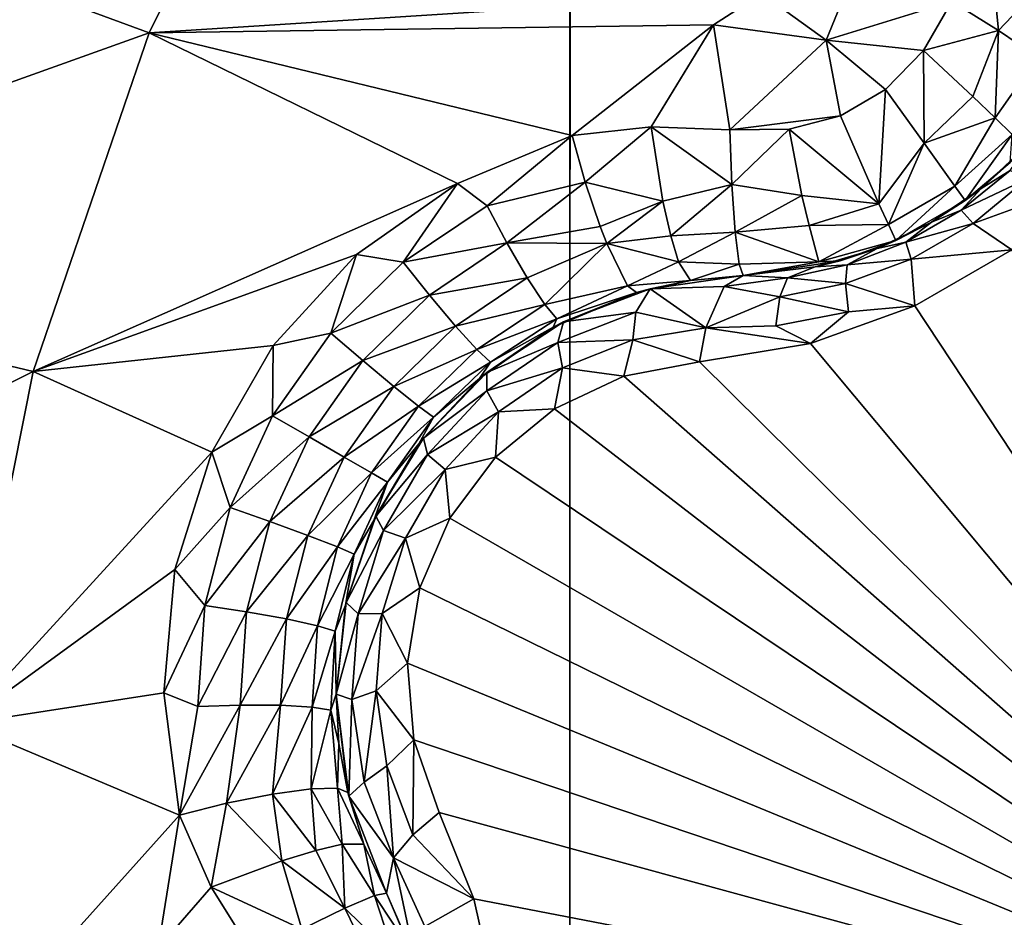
# Model space of a CAD drawing. Header units: metres. Extents: x -205 to 205, y -104 to 104.
# Tile 409 of 656: x -169.64 to -167.79, y 49.36 to 51.05. Entities that reach past the tile are written whole.
import ezdxf

# ---------------------------------------------------------------- set-up
doc = ezdxf.new("R2010")
doc.units = ezdxf.units.M
doc.layers.add('solid_01_2-CONSUMER_EHM_BOX_SW0001', color=7, linetype='CONTINUOUS')

msp = doc.modelspace()

# ---------------------------------------------------------------- linework, layer by layer
at = {"layer": 'solid_01_2-CONSUMER_EHM_BOX_SW0001'}
for points in [[(-200.010849, -74.958488), (-200.010773, 75.041512), (-0.010778, 75.04142)], [(-0.010849, -74.95858), (-200.010849, -74.958488), (-0.010778, 75.04142)], [(-91.959076, 42.820488, 75), (-76.402473, 63.637558, 75), (-185.602478, 63.645401, 75)], [(-92.726151, 42.986298, 75), (-91.959076, 42.820488, 75), (-185.602478, 63.645401, 75)], [(-93.500885, 43.041248, 75), (-92.726151, 42.986298, 75), (-185.602478, 63.645401, 75)], [(-168.500885, 43.051987, 75), (-93.500885, 43.041248, 75), (-185.602478, 63.645401, 75)], [(-169.275635, 42.997257, 75), (-168.500885, 43.051987, 75), (-185.602478, 63.645401, 75)], [(-170.042755, 42.831669, 75), (-169.275635, 42.997257, 75), (-185.602478, 63.645401, 75)], [(-185.602615, 61.645401, 72), (-168.602615, 61.64418, 72), (-175.833496, 45.935104, 72)], [(-168.602615, 61.64418, 72), (-174.793121, 46.738083, 72), (-175.833496, 45.935104, 72)], [(-168.602615, 61.64418, 72), (-173.664932, 47.410988, 72), (-174.793121, 46.738083, 72)], [(-168.602615, 61.64418, 72), (-172.46402, 47.944809, 72), (-173.664932, 47.410988, 72)], [(-168.602615, 61.64418, 72), (-171.208008, 48.3316, 72), (-172.46402, 47.944809, 72)], [(-168.602615, 61.64418, 72), (-169.915421, 48.565769, 72), (-171.208008, 48.3316, 72)], [(-168.602615, 61.64418, 72), (-168.603546, 48.64418, 72), (-169.915421, 48.565769, 72)], [(-168.602615, 61.64418, 69), (-167.103653, 47.144073, 63.099998), (-168.603653, 47.14418, 63.099998)], [(-168.602615, 61.64418, 69), (-168.603653, 47.14418, 63.099998), (-168.602615, 61.64418, 72)], [(-168.603546, 48.64418, 69.5), (-168.602615, 61.64418, 72), (-168.603653, 47.14418, 63.099998)], [(-168.603546, 48.64418, 69.5), (-168.603546, 48.64418, 72), (-168.602615, 61.64418, 72)], [(-167.103073, 55.294075, 66.416206), (-167.103653, 47.144073, 63.099998), (-168.602615, 61.64418, 69)], [(-170.292709, 51.357464, 17.674458), (-169.39505, 51.026676, 18.132467), (-169.095886, 51.626488, 18.038307)], [(-169.095886, 51.626488, 18.038307), (-169.39505, 51.026676, 18.132467), (-168.242599, 51.100636, 18.393747)], [(-170.548615, 50.61388, 17.755001), (-169.39505, 51.026676, 18.132467), (-170.292709, 51.357464, 17.674458)], [(-167.815643, 51.216408, 18.416397), (-167.885086, 51.085545, 18.432564), (-167.797729, 51.030884, 18.42128)], [(-167.815643, 51.216408, 18.416397), (-167.797729, 51.030884, 18.42128), (-167.705795, 51.127586, 18.402061)], [(-168.040863, 51.211128, 18.393747), (-168.242599, 51.100636, 18.393747), (-168.121674, 51.013168, 18.426464)], [(-168.040863, 51.211128, 18.393747), (-168.121674, 51.013168, 18.426464), (-167.885086, 51.085545, 18.432564)], [(-167.705795, 51.127586, 18.402061), (-167.797729, 51.030884, 18.42128), (-167.723328, 50.980896, 18.369303)], [(-169.39505, 51.026676, 18.132467), (-168.333572, 51.042118, 18.393749), (-168.242599, 51.100636, 18.393747)], [(-168.242599, 51.100636, 18.393747), (-168.333572, 51.042118, 18.393749), (-168.121674, 51.013168, 18.426464)], [(-167.938507, 50.993618, 18.438086), (-167.885086, 51.085545, 18.432564), (-168.121674, 51.013168, 18.426464)], [(-167.938507, 50.993618, 18.438086), (-167.797729, 51.030884, 18.42128), (-167.885086, 51.085545, 18.432564)], [(-169.39505, 51.026676, 18.132467), (-168.599472, 50.833881, 18.393747), (-168.333572, 51.042118, 18.393749)], [(-168.333572, 51.042118, 18.393749), (-168.599472, 50.833881, 18.393747), (-168.450714, 50.849762, 18.416395)], [(-168.333572, 51.042118, 18.393749), (-168.450714, 50.849762, 18.416395), (-168.302643, 50.844463, 18.432564)], [(-168.333572, 51.042118, 18.393749), (-168.302643, 50.844463, 18.432564), (-168.121674, 51.013168, 18.426464)], [(-167.938507, 50.993618, 18.438086), (-167.845688, 50.906872, 18.411446), (-167.797729, 51.030884, 18.42128)], [(-167.845688, 50.906872, 18.411446), (-167.80365, 50.866734, 18.370676), (-167.797729, 51.030884, 18.42128)], [(-167.80365, 50.866734, 18.370676), (-167.723328, 50.980896, 18.369303), (-167.797729, 51.030884, 18.42128)], [(-170.548615, 50.61388, 17.755001), (-169.612869, 50.389503, 18.201025), (-169.39505, 51.026676, 18.132467)], [(-169.39505, 51.026676, 18.132467), (-169.612869, 50.389503, 18.201025), (-168.815125, 50.743725, 18.365665)], [(-169.39505, 51.026676, 18.132467), (-168.815125, 50.743725, 18.365665), (-168.599472, 50.833881, 18.393747)], [(-168.094513, 50.870892, 18.439516), (-168.121674, 51.013168, 18.426464), (-168.302643, 50.844463, 18.432564)], [(-168.009811, 50.920235, 18.439503), (-167.938507, 50.993618, 18.438086), (-168.121674, 51.013168, 18.426464)], [(-168.094513, 50.870892, 18.439516), (-168.009811, 50.920235, 18.439503), (-168.121674, 51.013168, 18.426464)], [(-168.009811, 50.920235, 18.439503), (-167.937332, 50.81945, 18.410351), (-167.938507, 50.993618, 18.438086)], [(-167.937332, 50.81945, 18.410351), (-167.845688, 50.906872, 18.411446), (-167.938507, 50.993618, 18.438086)], [(-167.80365, 50.866734, 18.370676), (-167.771866, 50.835655, 18.315001), (-167.723328, 50.980896, 18.369303)], [(-168.094513, 50.870892, 18.439516), (-168.022385, 50.70546, 18.369343), (-168.009811, 50.920235, 18.439503)], [(-168.022385, 50.70546, 18.369343), (-167.937332, 50.81945, 18.410351), (-168.009811, 50.920235, 18.439503)], [(-167.937332, 50.81945, 18.410351), (-167.80365, 50.866734, 18.370676), (-167.845688, 50.906872, 18.411446)], [(-168.191498, 50.845367, 18.438215), (-168.094513, 50.870892, 18.439516), (-168.302643, 50.844463, 18.432564)], [(-168.191498, 50.845367, 18.438215), (-168.022385, 50.70546, 18.369343), (-168.094513, 50.870892, 18.439516)], [(-167.937332, 50.81945, 18.410351), (-167.87944, 50.738522, 18.314014), (-167.80365, 50.866734, 18.370676)], [(-167.87944, 50.738522, 18.314014), (-167.771866, 50.835655, 18.315001), (-167.80365, 50.866734, 18.370676)], [(-168.450714, 50.849762, 18.416395), (-168.599472, 50.833881, 18.393747), (-168.574677, 50.745861, 18.401863)], [(-168.450714, 50.849762, 18.416395), (-168.574677, 50.745861, 18.401863), (-168.428696, 50.71022, 18.402063)], [(-168.450714, 50.849762, 18.416395), (-168.298996, 50.741482, 18.42128), (-168.302643, 50.844463, 18.432564)], [(-168.450714, 50.849762, 18.416395), (-168.428696, 50.71022, 18.402063), (-168.298996, 50.741482, 18.42128)], [(-168.759323, 50.701706, 18.37966), (-168.599472, 50.833881, 18.393747), (-168.815125, 50.743725, 18.365665)], [(-168.574677, 50.745861, 18.401863), (-168.599472, 50.833881, 18.393747), (-168.759323, 50.701706, 18.37966)], [(-168.191498, 50.845367, 18.438215), (-168.302643, 50.844463, 18.432564), (-168.298996, 50.741482, 18.42128)], [(-168.191498, 50.845367, 18.438215), (-168.298996, 50.741482, 18.42128), (-168.167206, 50.721088, 18.411446)], [(-168.191498, 50.845367, 18.438215), (-168.167206, 50.721088, 18.411446), (-168.022385, 50.70546, 18.369343)], [(-167.87944, 50.738522, 18.314014), (-167.860428, 50.711357, 18.189602), (-167.771866, 50.835655, 18.315001)], [(-167.860428, 50.711357, 18.189602), (-167.775391, 50.782738, 18.189007), (-167.771866, 50.835655, 18.315001)], [(-168.022385, 50.70546, 18.369343), (-168.004501, 50.66626, 18.314014), (-167.937332, 50.81945, 18.410351)], [(-168.004501, 50.66626, 18.314014), (-167.87944, 50.738522, 18.314014), (-167.937332, 50.81945, 18.410351)], [(-167.8302, 50.73431, 16.674866), (-167.741852, 50.817593, 16.708685), (-167.775391, 50.782738, 18.189007)], [(-167.775513, 50.767696, 16.615065), (-167.741852, 50.817593, 16.708685), (-167.8302, 50.73431, 16.674866)], [(-167.8302, 50.73431, 16.674866), (-167.775391, 50.782738, 18.189007), (-167.860428, 50.711357, 18.189602)], [(-167.867737, 50.693188, 16.594748), (-167.775513, 50.767696, 16.615065), (-167.8302, 50.73431, 16.674866)], [(-167.743408, 50.752262, 16.5473), (-167.775513, 50.767696, 16.615065), (-167.867737, 50.693188, 16.594748)], [(-169.612869, 50.389503, 18.201025), (-169.005157, 50.609741, 18.346266), (-168.815125, 50.743725, 18.365665)], [(-168.917267, 50.595188, 18.362474), (-168.815125, 50.743725, 18.365665), (-169.005157, 50.609741, 18.346266)], [(-168.917267, 50.595188, 18.362474), (-168.759323, 50.701706, 18.37966), (-168.815125, 50.743725, 18.365665)], [(-168.574677, 50.745861, 18.401863), (-168.759323, 50.701706, 18.37966), (-168.722046, 50.631626, 18.370024)], [(-168.574677, 50.745861, 18.401863), (-168.722046, 50.631626, 18.370024), (-168.546494, 50.662346, 18.376804)], [(-168.428696, 50.71022, 18.402063), (-168.574677, 50.745861, 18.401863), (-168.546494, 50.662346, 18.376804)], [(-168.428696, 50.71022, 18.402063), (-168.413879, 50.645214, 18.36202), (-168.298996, 50.741482, 18.42128)], [(-168.413879, 50.645214, 18.36202), (-168.292892, 50.652058, 18.369303), (-168.298996, 50.741482, 18.42128)], [(-168.167206, 50.721088, 18.411446), (-168.298996, 50.741482, 18.42128), (-168.292892, 50.652058, 18.369303)], [(-168.004501, 50.66626, 18.314014), (-167.990479, 50.636215, 18.189606), (-167.87944, 50.738522, 18.314014)], [(-167.990479, 50.636215, 18.189606), (-167.860428, 50.711357, 18.189602), (-167.87944, 50.738522, 18.314014)], [(-167.8302, 50.73431, 16.674866), (-167.860428, 50.711357, 18.189602), (-167.923767, 50.67041, 18.189688)], [(-167.923767, 50.670403, 16.664257), (-167.8302, 50.73431, 16.674866), (-167.923767, 50.67041, 18.189688)], [(-167.867737, 50.693188, 16.594748), (-167.8302, 50.73431, 16.674866), (-167.923767, 50.670403, 16.664257)], [(-167.845337, 50.668442, 16.525846), (-167.743408, 50.752262, 16.5473), (-167.867737, 50.693188, 16.594748)], [(-167.845337, 50.668442, 16.525846), (-167.700134, 50.720821, 16.492529), (-167.743408, 50.752262, 16.5473)], [(-168.167206, 50.721088, 18.411446), (-168.292892, 50.652058, 18.369303), (-168.153442, 50.664623, 18.370676)], [(-168.167206, 50.721088, 18.411446), (-168.153442, 50.664623, 18.370676), (-168.022385, 50.70546, 18.369343)], [(-167.845337, 50.668442, 16.525846), (-167.772308, 50.618797, 16.452232), (-167.700134, 50.720821, 16.492529)], [(-168.722046, 50.631626, 18.370024), (-168.759323, 50.701706, 18.37966), (-168.917267, 50.595188, 18.362474)], [(-168.428696, 50.71022, 18.402063), (-168.546494, 50.662346, 18.376804), (-168.534302, 50.630726, 18.356613)], [(-168.428696, 50.71022, 18.402063), (-168.534302, 50.630726, 18.356613), (-168.413879, 50.645214, 18.36202)], [(-168.153442, 50.664623, 18.370676), (-168.004501, 50.66626, 18.314014), (-168.022385, 50.70546, 18.369343)], [(-167.990479, 50.636215, 18.189606), (-167.923767, 50.67041, 18.189688), (-167.860428, 50.711357, 18.189602)], [(-167.971741, 50.633167, 16.594767), (-167.867737, 50.693188, 16.594748), (-167.923767, 50.670403, 16.664257)], [(-167.845337, 50.668442, 16.525846), (-167.867737, 50.693188, 16.594748), (-167.971741, 50.633167, 16.594767)], [(-168.722046, 50.631626, 18.370024), (-168.534302, 50.630726, 18.356613), (-168.546494, 50.662346, 18.376804)], [(-168.153442, 50.664623, 18.370676), (-168.292892, 50.652058, 18.369303), (-168.135223, 50.596245, 18.251547)], [(-168.153442, 50.664623, 18.370676), (-168.135223, 50.596245, 18.251547), (-168.004501, 50.66626, 18.314014)], [(-168.135223, 50.596245, 18.251547), (-167.990479, 50.636215, 18.189606), (-168.004501, 50.66626, 18.314014)], [(-168.025894, 50.621323, 16.674862), (-167.923767, 50.670403, 16.664257), (-167.990479, 50.636215, 18.189606)], [(-167.971741, 50.633167, 16.594767), (-167.923767, 50.670403, 16.664257), (-168.025894, 50.621323, 16.674862)], [(-167.923767, 50.670403, 16.664257), (-167.923767, 50.67041, 18.189688), (-167.990479, 50.636215, 18.189606)], [(-167.961533, 50.601383, 16.525866), (-167.845337, 50.668442, 16.525846), (-167.971741, 50.633167, 16.594767)], [(-167.961533, 50.601383, 16.525866), (-167.772308, 50.618797, 16.452232), (-167.845337, 50.668442, 16.525846)], [(-168.413879, 50.645214, 18.36202), (-168.534302, 50.630726, 18.356613), (-168.399597, 50.596256, 18.304129)], [(-168.413879, 50.645214, 18.36202), (-168.399597, 50.596256, 18.304129), (-168.292892, 50.652058, 18.369303)], [(-168.399597, 50.596256, 18.304129), (-168.285416, 50.591499, 18.285559), (-168.292892, 50.652058, 18.369303)], [(-168.135223, 50.596245, 18.251547), (-168.292892, 50.652058, 18.369303), (-168.285416, 50.591499, 18.285559)], [(-168.722046, 50.631626, 18.370024), (-168.917267, 50.595188, 18.362474), (-168.867676, 50.533211, 18.35281)], [(-168.722046, 50.631626, 18.370024), (-168.867676, 50.533211, 18.35281), (-168.683701, 50.565838, 18.333315)], [(-168.722046, 50.631626, 18.370024), (-168.683701, 50.565838, 18.333315), (-168.534302, 50.630726, 18.356613)], [(-168.683701, 50.565838, 18.333315), (-168.650787, 50.515991, 18.273518), (-168.534302, 50.630726, 18.356613)], [(-168.534302, 50.630726, 18.356613), (-168.650787, 50.515991, 18.273518), (-168.494919, 50.551105, 18.24468)], [(-168.399597, 50.596256, 18.304129), (-168.534302, 50.630726, 18.356613), (-168.494919, 50.551105, 18.24468)], [(-168.135223, 50.596245, 18.251547), (-168.095245, 50.598061, 18.189007), (-167.990479, 50.636215, 18.189606)], [(-168.025894, 50.621323, 16.674862), (-167.990479, 50.636215, 18.189606), (-168.095245, 50.598061, 18.189007)], [(-168.082336, 50.590599, 16.615105), (-167.971741, 50.633167, 16.594767), (-168.025894, 50.621323, 16.674862)], [(-167.961533, 50.601383, 16.525866), (-167.971741, 50.633167, 16.594767), (-168.082336, 50.590599, 16.615105)], [(-170.704132, 49.840378, 17.803953), (-169.612869, 50.389503, 18.201025), (-170.548615, 50.61388, 17.755001)], [(-169.612869, 50.389503, 18.201025), (-169.161346, 50.438515, 18.336372), (-169.005157, 50.609741, 18.346266)], [(-169.053192, 50.462048, 18.351889), (-169.005157, 50.609741, 18.346266), (-169.161346, 50.438515, 18.336372)], [(-169.053192, 50.462048, 18.351889), (-168.917267, 50.595188, 18.362474), (-169.005157, 50.609741, 18.346266)], [(-168.142212, 50.586445, 16.708681), (-168.025894, 50.621323, 16.674862), (-168.095245, 50.598061, 18.189007)], [(-168.082336, 50.590599, 16.615105), (-168.025894, 50.621323, 16.674862), (-168.142212, 50.586445, 16.708681)], [(-167.961533, 50.601383, 16.525866), (-167.954803, 50.513428, 16.452232), (-167.772308, 50.618797, 16.452232)], [(-167.772308, 50.618797, 16.452232), (-167.954803, 50.513428, 16.452232), (-166.989258, 49.051769, 15.440842)], [(-168.867676, 50.533211, 18.35281), (-168.917267, 50.595188, 18.362474), (-169.053192, 50.462048, 18.351889)], [(-168.399597, 50.596256, 18.304129), (-168.494919, 50.551105, 18.24468), (-168.377029, 50.561134, 18.172401)], [(-168.399597, 50.596256, 18.304129), (-168.377029, 50.561134, 18.172401), (-168.285416, 50.591499, 18.285559)], [(-168.377029, 50.561134, 18.172401), (-168.277817, 50.570213, 18.184393), (-168.285416, 50.591499, 18.285559)], [(-168.135223, 50.596245, 18.251547), (-168.285416, 50.591499, 18.285559), (-168.277817, 50.570213, 18.184393)], [(-168.135223, 50.596245, 18.251547), (-168.277817, 50.570213, 18.184393), (-168.095245, 50.598061, 18.189007)], [(-168.142212, 50.586445, 16.708681), (-168.095245, 50.598061, 18.189007), (-168.277817, 50.570213, 18.184393)], [(-168.277817, 50.570213, 16.770613), (-168.142212, 50.586445, 16.708681), (-168.277817, 50.570213, 18.184393)], [(-168.194382, 50.566185, 16.652796), (-168.142212, 50.586445, 16.708681), (-168.277817, 50.570213, 16.770613)], [(-168.194382, 50.566185, 16.652796), (-168.082336, 50.590599, 16.615105), (-168.142212, 50.586445, 16.708681)], [(-168.085037, 50.555069, 16.547342), (-168.082336, 50.590599, 16.615105), (-168.194382, 50.566185, 16.652796)], [(-168.085037, 50.555069, 16.547342), (-167.954803, 50.513428, 16.452232), (-167.961533, 50.601383, 16.525866)], [(-168.085037, 50.555069, 16.547342), (-167.961533, 50.601383, 16.525866), (-168.082336, 50.590599, 16.615105)], [(-168.452515, 50.545559, 16.814116), (-168.277817, 50.570213, 16.770613), (-168.377029, 50.561134, 18.172401)], [(-168.452515, 50.545559, 16.814116), (-168.313354, 50.549435, 16.680105), (-168.277817, 50.570213, 16.770613)], [(-168.277817, 50.570213, 16.770613), (-168.277817, 50.570213, 18.184393), (-168.377029, 50.561134, 18.172401)], [(-168.313354, 50.549435, 16.680105), (-168.194382, 50.566185, 16.652796), (-168.277817, 50.570213, 16.770613)], [(-168.867676, 50.533211, 18.35281), (-168.818558, 50.475098, 18.31599), (-168.683701, 50.565838, 18.333315)], [(-168.683701, 50.565838, 18.333315), (-168.818558, 50.475098, 18.31599), (-168.650787, 50.515991, 18.273518)], [(-168.650787, 50.515991, 18.273518), (-168.628082, 50.488693, 18.2019), (-168.494919, 50.551105, 18.24468)], [(-168.494919, 50.551105, 18.24468), (-168.628082, 50.488693, 18.2019), (-168.47847, 50.538391, 18.155281)], [(-168.377029, 50.561134, 18.172401), (-168.494919, 50.551105, 18.24468), (-168.47847, 50.538391, 18.155281)], [(-168.452515, 50.545559, 16.814116), (-168.377029, 50.561134, 18.172401), (-168.47847, 50.538391, 18.155281)], [(-168.452515, 50.545559, 16.814116), (-168.348083, 50.472137, 16.587637), (-168.313354, 50.549435, 16.680105)], [(-168.313354, 50.549435, 16.680105), (-168.348083, 50.472137, 16.587637), (-168.209, 50.530228, 16.586802)], [(-168.209, 50.530228, 16.586802), (-168.194382, 50.566185, 16.652796), (-168.313354, 50.549435, 16.680105)], [(-168.209, 50.530228, 16.586802), (-168.085037, 50.555069, 16.547342), (-168.194382, 50.566185, 16.652796)], [(-168.209, 50.530228, 16.586802), (-168.079468, 50.501865, 16.492575), (-168.085037, 50.555069, 16.547342)], [(-168.085037, 50.555069, 16.547342), (-168.079468, 50.501865, 16.492575), (-167.954803, 50.513428, 16.452232)], [(-168.867676, 50.533211, 18.35281), (-169.053192, 50.462048, 18.351889), (-168.992981, 50.41032, 18.342203)], [(-168.867676, 50.533211, 18.35281), (-168.992981, 50.41032, 18.342203), (-168.818558, 50.475098, 18.31599)], [(-168.628082, 50.488693, 18.2019), (-168.635284, 50.473068, 18.128345), (-168.47847, 50.538391, 18.155281)], [(-168.615723, 50.483467, 16.847437), (-168.47847, 50.538391, 18.155281), (-168.635284, 50.473068, 18.128345)], [(-168.452515, 50.545559, 16.814116), (-168.47847, 50.538391, 18.155281), (-168.615723, 50.483467, 16.847437)], [(-168.479752, 50.501648, 16.690861), (-168.452515, 50.545559, 16.814116), (-168.615723, 50.483467, 16.847437)], [(-168.479752, 50.501648, 16.690861), (-168.348083, 50.472137, 16.587637), (-168.452515, 50.545559, 16.814116)], [(-168.818558, 50.475098, 18.31599), (-168.778381, 50.431141, 18.256014), (-168.650787, 50.515991, 18.273518)], [(-168.650787, 50.515991, 18.273518), (-168.778381, 50.431141, 18.256014), (-168.628082, 50.488693, 18.2019)], [(-168.348083, 50.472137, 16.587637), (-168.216583, 50.475834, 16.533466), (-168.209, 50.530228, 16.586802)], [(-168.209, 50.530228, 16.586802), (-168.216583, 50.475834, 16.533466), (-168.079468, 50.501865, 16.492575)], [(-167.954803, 50.513428, 16.452232), (-168.151016, 50.442162, 16.486923), (-166.989258, 49.051769, 15.440842)], [(-168.079468, 50.501865, 16.492575), (-168.151016, 50.442162, 16.486923), (-167.954803, 50.513428, 16.452232)], [(-168.62619, 50.444176, 16.731564), (-168.485077, 50.44965, 16.634918), (-168.479752, 50.501648, 16.690861)], [(-168.62619, 50.444176, 16.731564), (-168.479752, 50.501648, 16.690861), (-168.615723, 50.483467, 16.847437)], [(-168.479752, 50.501648, 16.690861), (-168.485077, 50.44965, 16.634918), (-168.348083, 50.472137, 16.587637)], [(-168.079468, 50.501865, 16.492575), (-168.216583, 50.475834, 16.533466), (-168.151016, 50.442162, 16.486923)], [(-168.992981, 50.41032, 18.342203), (-168.934631, 50.361553, 18.305311), (-168.818558, 50.475098, 18.31599)], [(-168.818558, 50.475098, 18.31599), (-168.934631, 50.361553, 18.305311), (-168.778381, 50.431141, 18.256014)], [(-168.778381, 50.431141, 18.256014), (-168.752777, 50.407162, 18.184185), (-168.628082, 50.488693, 18.2019)], [(-168.615723, 50.483467, 16.847437), (-168.635284, 50.473068, 18.128345), (-168.759964, 50.387997, 16.870178)], [(-168.62619, 50.444176, 16.731564), (-168.615723, 50.483467, 16.847437), (-168.759964, 50.387997, 16.870178)], [(-168.628082, 50.488693, 18.2019), (-168.752777, 50.407162, 18.184185), (-168.635284, 50.473068, 18.128345)], [(-168.216583, 50.475834, 16.533466), (-168.348083, 50.472137, 16.587637), (-168.151016, 50.442162, 16.486923)], [(-169.162796, 50.30666, 18.348312), (-169.053192, 50.462048, 18.351889), (-169.161346, 50.438515, 18.336372)], [(-168.992981, 50.41032, 18.342203), (-169.053192, 50.462048, 18.351889), (-169.162796, 50.30666, 18.348312)], [(-168.752777, 50.407162, 18.184185), (-168.773453, 50.376499, 18.109652), (-168.635284, 50.473068, 18.128345)], [(-168.759964, 50.387997, 16.870178), (-168.635284, 50.473068, 18.128345), (-168.773453, 50.376499, 18.109652)], [(-168.485077, 50.44965, 16.634918), (-168.35968, 50.408245, 16.554106), (-168.348083, 50.472137, 16.587637)], [(-168.348083, 50.472137, 16.587637), (-168.35968, 50.408245, 16.554106), (-168.151016, 50.442162, 16.486923)], [(-169.612869, 50.389503, 18.201025), (-169.276886, 50.238064, 18.336407), (-169.161346, 50.438515, 18.336372)], [(-169.162796, 50.30666, 18.348312), (-169.161346, 50.438515, 18.336372), (-169.276886, 50.238064, 18.336407)], [(-168.759628, 50.353584, 16.759886), (-168.62619, 50.444176, 16.731564), (-168.759964, 50.387997, 16.870178)], [(-168.759628, 50.353584, 16.759886), (-168.617493, 50.396553, 16.672251), (-168.62619, 50.444176, 16.731564)], [(-168.62619, 50.444176, 16.731564), (-168.617493, 50.396553, 16.672251), (-168.485077, 50.44965, 16.634918)], [(-168.485077, 50.44965, 16.634918), (-168.617493, 50.396553, 16.672251), (-168.502045, 50.380993, 16.603502)], [(-168.485077, 50.44965, 16.634918), (-168.502045, 50.380993, 16.603502), (-168.35968, 50.408245, 16.554106)], [(-168.151016, 50.442162, 16.486923), (-168.35968, 50.408245, 16.554106), (-166.989258, 49.051769, 15.440842)], [(-168.934631, 50.361553, 18.305311), (-168.888275, 50.32436, 18.245213), (-168.778381, 50.431141, 18.256014)], [(-168.778381, 50.431141, 18.256014), (-168.888275, 50.32436, 18.245213), (-168.752777, 50.407162, 18.184185)], [(-168.992981, 50.41032, 18.342203), (-169.162796, 50.30666, 18.348312), (-169.094055, 50.266972, 18.338621)], [(-168.992981, 50.41032, 18.342203), (-169.094055, 50.266972, 18.338621), (-168.934631, 50.361553, 18.305311)], [(-168.888275, 50.32436, 18.245213), (-168.860291, 50.303699, 18.173237), (-168.752777, 50.407162, 18.184185)], [(-168.752777, 50.407162, 18.184185), (-168.860291, 50.303699, 18.173237), (-168.773453, 50.376499, 18.109652)], [(-168.35968, 50.408245, 16.554106), (-168.502045, 50.380993, 16.603502), (-166.989258, 49.051769, 15.440842)], [(-170.704132, 49.840378, 17.803953), (-169.745224, 49.727024, 18.242687), (-169.612869, 50.389503, 18.201025)], [(-169.612869, 50.389503, 18.201025), (-169.745224, 49.727024, 18.242687), (-169.276886, 50.238064, 18.336407)], [(-168.759964, 50.387997, 16.870178), (-168.773453, 50.376499, 18.109652), (-168.879135, 50.264297, 16.882181)], [(-168.759628, 50.353584, 16.759886), (-168.759964, 50.387997, 16.870178), (-168.879135, 50.264297, 16.882181)], [(-168.759628, 50.353584, 16.759886), (-168.737762, 50.313938, 16.698145), (-168.617493, 50.396553, 16.672251)], [(-168.617493, 50.396553, 16.672251), (-168.737762, 50.313938, 16.698145), (-168.632614, 50.319496, 16.639137)], [(-168.617493, 50.396553, 16.672251), (-168.632614, 50.319496, 16.639137), (-168.502045, 50.380993, 16.603502)], [(-168.860291, 50.303699, 18.173237), (-168.887344, 50.253487, 18.099911), (-168.773453, 50.376499, 18.109652)], [(-168.879135, 50.264297, 16.882181), (-168.773453, 50.376499, 18.109652), (-168.887344, 50.253487, 18.099911)], [(-168.502045, 50.380993, 16.603502), (-168.632614, 50.319496, 16.639137), (-166.989258, 49.051769, 15.440842)], [(-169.094055, 50.266972, 18.338621), (-169.028198, 50.228951, 18.301702), (-168.934631, 50.361553, 18.305311)], [(-168.934631, 50.361553, 18.305311), (-169.028198, 50.228951, 18.301702), (-168.888275, 50.32436, 18.245213)], [(-168.871323, 50.233582, 16.774439), (-168.759628, 50.353584, 16.759886), (-168.879135, 50.264297, 16.882181)], [(-168.871323, 50.233582, 16.774439), (-168.737762, 50.313938, 16.698145), (-168.759628, 50.353584, 16.759886)], [(-169.028198, 50.228951, 18.301702), (-168.976761, 50.199257, 18.241562), (-168.888275, 50.32436, 18.245213)], [(-168.888275, 50.32436, 18.245213), (-168.976761, 50.199257, 18.241562), (-168.860291, 50.303699, 18.173237)], [(-168.871323, 50.233582, 16.774439), (-168.838333, 50.205265, 16.71142), (-168.737762, 50.313938, 16.698145)], [(-168.737762, 50.313938, 16.698145), (-168.838333, 50.205265, 16.71142), (-168.743698, 50.228668, 16.660563)], [(-168.632614, 50.319496, 16.639137), (-168.743698, 50.228668, 16.660563), (-166.989258, 49.051769, 15.440842)], [(-168.737762, 50.313938, 16.698145), (-168.743698, 50.228668, 16.660563), (-168.632614, 50.319496, 16.639137)], [(-169.242569, 50.134048, 18.351889), (-169.162796, 50.30666, 18.348312), (-169.276886, 50.238064, 18.336407)], [(-169.094055, 50.266972, 18.338621), (-169.162796, 50.30666, 18.348312), (-169.242569, 50.134048, 18.351889)], [(-168.976761, 50.199257, 18.241562), (-168.946747, 50.181923, 18.169535), (-168.860291, 50.303699, 18.173237)], [(-168.860291, 50.303699, 18.173237), (-168.946747, 50.181923, 18.169535), (-168.887344, 50.253487, 18.099911)], [(-169.094055, 50.266972, 18.338621), (-169.242569, 50.134048, 18.351889), (-169.167664, 50.107773, 18.342203)], [(-169.094055, 50.266972, 18.338621), (-169.167664, 50.107773, 18.342203), (-169.028198, 50.228951, 18.301702)], [(-168.946747, 50.181923, 18.169535), (-168.972458, 50.109493, 18.099459), (-168.887344, 50.253487, 18.099911)], [(-168.968567, 50.117905, 16.883406), (-168.887344, 50.253487, 18.099911), (-168.972458, 50.109493, 18.099459)], [(-168.879135, 50.264297, 16.882181), (-168.887344, 50.253487, 18.099911), (-168.968567, 50.117905, 16.883406)], [(-168.871323, 50.233582, 16.774439), (-168.879135, 50.264297, 16.882181), (-168.968567, 50.117905, 16.883406)], [(-169.745224, 49.727024, 18.242687), (-169.34671, 50.017319, 18.346348), (-169.276886, 50.238064, 18.336407)], [(-169.242569, 50.134048, 18.351889), (-169.276886, 50.238064, 18.336407), (-169.34671, 50.017319, 18.346348)], [(-169.167664, 50.107773, 18.342203), (-169.096252, 50.081615, 18.305311), (-169.028198, 50.228951, 18.301702)], [(-169.028198, 50.228951, 18.301702), (-169.096252, 50.081615, 18.305311), (-168.976761, 50.199257, 18.241562)], [(-168.953781, 50.090778, 16.774439), (-168.871323, 50.233582, 16.774439), (-168.968567, 50.117905, 16.883406)], [(-168.953781, 50.090778, 16.774439), (-168.838333, 50.205265, 16.71142), (-168.871323, 50.233582, 16.774439)], [(-168.838333, 50.205265, 16.71142), (-168.82959, 50.11422, 16.667706), (-168.743698, 50.228668, 16.660563)], [(-168.743698, 50.228668, 16.660563), (-168.82959, 50.11422, 16.667706), (-166.989258, 49.051769, 15.440842)], [(-169.096252, 50.081615, 18.305311), (-169.040863, 50.06007, 18.245213), (-168.976761, 50.199257, 18.241562)], [(-168.976761, 50.199257, 18.241562), (-169.040863, 50.06007, 18.245213), (-168.946747, 50.181923, 18.169535)], [(-168.953781, 50.090778, 16.774439), (-168.91275, 50.076363, 16.71142), (-168.838333, 50.205265, 16.71142)], [(-168.838333, 50.205265, 16.71142), (-168.91275, 50.076363, 16.71142), (-168.82959, 50.11422, 16.667706)], [(-169.040863, 50.06007, 18.245213), (-169.008987, 50.046173, 18.173237), (-168.946747, 50.181923, 18.169535)], [(-168.946747, 50.181923, 18.169535), (-169.008987, 50.046173, 18.173237), (-168.972458, 50.109493, 18.099459)], [(-169.289902, 49.949764, 18.362474), (-169.242569, 50.134048, 18.351889), (-169.34671, 50.017319, 18.346348)], [(-169.167664, 50.107773, 18.342203), (-169.242569, 50.134048, 18.351889), (-169.289902, 49.949764, 18.362474)], [(-169.167664, 50.107773, 18.342203), (-169.289902, 49.949764, 18.362474), (-169.211426, 49.937801, 18.352808)], [(-169.167664, 50.107773, 18.342203), (-169.211426, 49.937801, 18.352808), (-169.096252, 50.081615, 18.305311)], [(-169.008987, 50.046173, 18.173237), (-169.025314, 49.950462, 18.108313), (-168.972458, 50.109493, 18.099459)], [(-169.024307, 49.955036, 16.873802), (-168.972458, 50.109493, 18.099459), (-169.025314, 49.950462, 18.108313)], [(-168.968567, 50.117905, 16.883406), (-168.972458, 50.109493, 18.099459), (-169.024307, 49.955036, 16.873802)], [(-168.953781, 50.090778, 16.774439), (-168.968567, 50.117905, 16.883406), (-169.024307, 49.955036, 16.873802)], [(-168.91275, 50.076363, 16.71142), (-168.885742, 49.982616, 16.660553), (-168.82959, 50.11422, 16.667706)], [(-168.82959, 50.11422, 16.667706), (-168.885742, 49.982616, 16.660553), (-166.989258, 49.051769, 15.440842)], [(-169.001846, 49.934036, 16.759884), (-168.953781, 50.090778, 16.774439), (-169.024307, 49.955036, 16.873802)], [(-169.001846, 49.934036, 16.759884), (-168.91275, 50.076363, 16.71142), (-168.953781, 50.090778, 16.774439)], [(-169.211426, 49.937801, 18.352808), (-169.136551, 49.92432, 18.31599), (-169.096252, 50.081615, 18.305311)], [(-169.096252, 50.081615, 18.305311), (-169.136551, 49.92432, 18.31599), (-169.040863, 50.06007, 18.245213)], [(-169.001846, 49.934036, 16.759884), (-168.956589, 49.934921, 16.698143), (-168.91275, 50.076363, 16.71142)], [(-168.91275, 50.076363, 16.71142), (-168.956589, 49.934921, 16.698143), (-168.885742, 49.982616, 16.660553)], [(-169.136551, 49.92432, 18.31599), (-169.078384, 49.911507, 18.256014), (-169.040863, 50.06007, 18.245213)], [(-169.040863, 50.06007, 18.245213), (-169.078384, 49.911507, 18.256014), (-169.008987, 50.046173, 18.173237)], [(-169.078384, 49.911507, 18.256014), (-169.044815, 49.901325, 18.184185), (-169.008987, 50.046173, 18.173237)], [(-169.008987, 50.046173, 18.173237), (-169.044815, 49.901325, 18.184185), (-169.025314, 49.950462, 18.108313)], [(-169.745224, 49.727024, 18.242687), (-169.367447, 49.785526, 18.36582), (-169.34671, 50.017319, 18.346348)], [(-169.289902, 49.949764, 18.362474), (-169.34671, 50.017319, 18.346348), (-169.367447, 49.785526, 18.36582)], [(-168.956589, 49.934921, 16.698143), (-168.908829, 49.840996, 16.639118), (-168.885742, 49.982616, 16.660553)], [(-168.885742, 49.982616, 16.660553), (-168.908829, 49.840996, 16.639118), (-166.989258, 49.051769, 15.440842)], [(-169.303177, 49.759731, 18.379658), (-169.289902, 49.949764, 18.362474), (-169.367447, 49.785526, 18.36582)], [(-169.211426, 49.937801, 18.352808), (-169.289902, 49.949764, 18.362474), (-169.303177, 49.759731, 18.379658)], [(-169.044815, 49.901325, 18.184185), (-169.04332, 49.78302, 18.126162), (-169.025314, 49.950462, 18.108313)], [(-169.024307, 49.955036, 16.873802), (-169.025314, 49.950462, 18.108313), (-169.04332, 49.78302, 18.126162)], [(-169.024307, 49.955036, 16.873802), (-169.04332, 49.78302, 18.126162), (-169.04332, 49.78302, 16.853399)], [(-169.001846, 49.934036, 16.759884), (-169.024307, 49.955036, 16.873802), (-169.04332, 49.78302, 16.853399)], [(-169.211426, 49.937801, 18.352808), (-169.303177, 49.759731, 18.379658), (-169.223846, 49.762482, 18.370022)], [(-169.211426, 49.937801, 18.352808), (-169.223846, 49.762482, 18.370022), (-169.136551, 49.92432, 18.31599)], [(-169.223846, 49.762482, 18.370022), (-169.147705, 49.762169, 18.333315), (-169.136551, 49.92432, 18.31599)], [(-169.136551, 49.92432, 18.31599), (-169.147705, 49.762169, 18.333315), (-169.078384, 49.911507, 18.256014)], [(-169.01358, 49.773186, 16.731562), (-169.001846, 49.934036, 16.759884), (-169.04332, 49.78302, 16.853399)], [(-169.01358, 49.773186, 16.731562), (-168.967987, 49.789459, 16.672249), (-168.956589, 49.934921, 16.698143)], [(-169.01358, 49.773186, 16.731562), (-168.956589, 49.934921, 16.698143), (-169.001846, 49.934036, 16.759884)], [(-168.956589, 49.934921, 16.698143), (-168.967987, 49.789459, 16.672249), (-168.908829, 49.840996, 16.639118)], [(-169.147705, 49.762169, 18.333315), (-169.088089, 49.758591, 18.273518), (-169.078384, 49.911507, 18.256014)], [(-169.078384, 49.911507, 18.256014), (-169.088089, 49.758591, 18.273518), (-169.044815, 49.901325, 18.184185)], [(-169.088089, 49.758591, 18.273518), (-169.053085, 49.752563, 18.2019), (-169.044815, 49.901325, 18.184185)], [(-169.044815, 49.901325, 18.184185), (-169.053085, 49.752563, 18.2019), (-169.04332, 49.78302, 18.126162)], [(-168.967987, 49.789459, 16.672249), (-168.89679, 49.69722, 16.603489), (-168.908829, 49.840996, 16.639118)], [(-168.908829, 49.840996, 16.639118), (-168.89679, 49.69722, 16.603489), (-166.989258, 49.051769, 15.440842)], [(-169.745224, 49.727024, 18.242687), (-169.337723, 49.555191, 18.393747), (-169.367447, 49.785526, 18.36582)], [(-169.303177, 49.759731, 18.379658), (-169.367447, 49.785526, 18.36582), (-169.337723, 49.555191, 18.393747)], [(-169.053085, 49.752563, 18.2019), (-169.037827, 49.690174, 18.139544), (-169.04332, 49.78302, 18.126162)], [(-169.04332, 49.78302, 16.853399), (-169.037827, 49.690174, 18.139544), (-169.021317, 49.598148, 18.155281)], [(-169.04332, 49.78302, 16.853399), (-169.021317, 49.598148, 18.155281), (-169.019516, 49.590839, 16.818302)], [(-169.04332, 49.78302, 16.853399), (-169.04332, 49.78302, 18.126162), (-169.037827, 49.690174, 18.139544)], [(-169.01358, 49.773186, 16.731562), (-169.04332, 49.78302, 16.853399), (-169.019516, 49.590839, 16.818302)], [(-168.990143, 49.617626, 16.690859), (-169.01358, 49.773186, 16.731562), (-169.019516, 49.590839, 16.818302)], [(-168.990143, 49.617626, 16.690859), (-168.967987, 49.789459, 16.672249), (-169.01358, 49.773186, 16.731562)], [(-168.990143, 49.617626, 16.690859), (-168.947769, 49.648239, 16.634916), (-168.967987, 49.789459, 16.672249)], [(-168.967987, 49.789459, 16.672249), (-168.947769, 49.648239, 16.634916), (-168.89679, 49.69722, 16.603489)], [(-169.223846, 49.762482, 18.370022), (-169.337723, 49.555191, 18.393747), (-169.2491, 49.577732, 18.401863)], [(-169.223846, 49.762482, 18.370022), (-169.303177, 49.759731, 18.379658), (-169.337723, 49.555191, 18.393747)], [(-169.223846, 49.762482, 18.370022), (-169.2491, 49.577732, 18.401863), (-169.147705, 49.762169, 18.333315)], [(-169.147705, 49.762169, 18.333315), (-169.2491, 49.577732, 18.401863), (-169.162674, 49.595089, 18.376806)], [(-169.147705, 49.762169, 18.333315), (-169.162674, 49.595089, 18.376806), (-169.088089, 49.758591, 18.273518)], [(-169.088089, 49.758591, 18.273518), (-169.162674, 49.595089, 18.376806), (-169.089859, 49.604977, 18.321918)], [(-169.088089, 49.758591, 18.273518), (-169.089859, 49.604977, 18.321918), (-169.053085, 49.752563, 18.2019)], [(-169.053085, 49.752563, 18.2019), (-169.089859, 49.604977, 18.321918), (-169.040543, 49.606049, 18.244682)], [(-169.053085, 49.752563, 18.2019), (-169.040543, 49.606049, 18.244682), (-169.037827, 49.690174, 18.139544)], [(-169.745224, 49.727024, 18.242687), (-169.789627, 49.051769, 18.256664), (-169.337723, 49.555191, 18.393747)], [(-169.037827, 49.690174, 18.139544), (-169.040543, 49.606049, 18.244682), (-169.021317, 49.598148, 18.155281)], [(-168.947769, 49.648239, 16.634916), (-168.898743, 49.518368, 16.587631), (-168.89679, 49.69722, 16.603489)], [(-168.898743, 49.518368, 16.587631), (-168.849213, 49.560349, 16.554106), (-168.89679, 49.69722, 16.603489)], [(-168.89679, 49.69722, 16.603489), (-168.849213, 49.560349, 16.554106), (-166.989258, 49.051769, 15.440842)], [(-168.934998, 49.475266, 16.639465), (-168.947769, 49.648239, 16.634916), (-168.990143, 49.617626, 16.690859)], [(-168.898743, 49.518368, 16.587631), (-168.947769, 49.648239, 16.634916), (-168.934998, 49.475266, 16.639465)], [(-169.081543, 49.488808, 18.36202), (-169.089859, 49.604977, 18.321918), (-169.162674, 49.595089, 18.376806)], [(-169.031998, 49.500919, 18.304127), (-169.040543, 49.606049, 18.244682), (-169.089859, 49.604977, 18.321918)], [(-169.081543, 49.488808, 18.36202), (-169.031998, 49.500919, 18.304127), (-169.089859, 49.604977, 18.321918)], [(-169.031998, 49.500919, 18.304127), (-168.991043, 49.500877, 18.172096), (-169.040543, 49.606049, 18.244682)], [(-168.991043, 49.500877, 18.172096), (-169.021317, 49.598148, 18.155281), (-169.040543, 49.606049, 18.244682)], [(-168.990143, 49.617626, 16.690859), (-169.019516, 49.590839, 16.818302), (-168.934998, 49.475266, 16.639465)], [(-169.145248, 49.469135, 18.402061), (-169.162674, 49.595089, 18.376806), (-169.2491, 49.577732, 18.401863)], [(-169.145248, 49.469135, 18.402061), (-169.081543, 49.488808, 18.36202), (-169.162674, 49.595089, 18.376806)], [(-169.019516, 49.590839, 16.818302), (-169.021317, 49.598148, 18.155281), (-168.991043, 49.500877, 18.172096)], [(-169.019516, 49.590839, 16.818302), (-168.991043, 49.500877, 18.172096), (-168.948547, 49.408478, 18.184393)], [(-169.019516, 49.590839, 16.818302), (-168.948547, 49.408478, 18.184393), (-168.948547, 49.408478, 16.770613)], [(-168.934998, 49.475266, 16.639465), (-169.019516, 49.590839, 16.818302), (-168.948547, 49.408478, 16.770613)], [(-169.277878, 49.419903, 18.416172), (-169.2491, 49.577732, 18.401863), (-169.337723, 49.555191, 18.393747)], [(-169.277878, 49.419903, 18.416172), (-169.145248, 49.469135, 18.402061), (-169.2491, 49.577732, 18.401863)], [(-169.337723, 49.555191, 18.393747), (-169.789627, 49.051769, 18.256664), (-169.377701, 49.30489, 18.393747)], [(-169.277878, 49.419903, 18.416172), (-169.337723, 49.555191, 18.393747), (-169.377701, 49.30489, 18.393747)], [(-168.898743, 49.518368, 16.587631), (-168.784454, 49.397926, 16.496393), (-168.849213, 49.560349, 16.554106)], [(-168.849213, 49.560349, 16.554106), (-168.784454, 49.397926, 16.496393), (-166.989258, 49.051769, 15.440842)], [(-168.784454, 49.397926, 16.496393), (-168.898743, 49.518368, 16.587631), (-168.934998, 49.475266, 16.639465)], [(-169.081543, 49.488808, 18.36202), (-169.026962, 49.380608, 18.369303), (-169.031998, 49.500919, 18.304127)], [(-169.031998, 49.500919, 18.304127), (-169.026962, 49.380608, 18.369303), (-168.970779, 49.404408, 18.285561)], [(-169.031998, 49.500919, 18.304127), (-168.970779, 49.404408, 18.285561), (-168.991043, 49.500877, 18.172096)], [(-168.991043, 49.500877, 18.172096), (-168.970779, 49.404408, 18.285561), (-168.948547, 49.408478, 18.184393)], [(-169.145248, 49.469135, 18.402061), (-169.026962, 49.380608, 18.369303), (-169.081543, 49.488808, 18.36202)], [(-168.89476, 49.282772, 16.708618), (-168.934998, 49.475266, 16.639465), (-168.948547, 49.408478, 16.770613)], [(-168.876175, 49.345787, 16.587442), (-168.934998, 49.475266, 16.639465), (-168.89476, 49.282772, 16.708618)], [(-168.784454, 49.397926, 16.496393), (-168.934998, 49.475266, 16.639465), (-168.876175, 49.345787, 16.587442)], [(-169.277878, 49.419903, 18.416172), (-169.107452, 49.341171, 18.42128), (-169.145248, 49.469135, 18.402061)], [(-169.145248, 49.469135, 18.402061), (-169.107452, 49.341171, 18.42128), (-169.026962, 49.380608, 18.369303)], [(-169.198471, 49.29285, 18.432564), (-169.277878, 49.419903, 18.416172), (-169.377701, 49.30489, 18.393747)], [(-169.277878, 49.419903, 18.416172), (-169.198471, 49.29285, 18.432564), (-169.107452, 49.341171, 18.42128)], [(-168.933136, 49.288593, 18.314865), (-168.970779, 49.404408, 18.285561), (-169.026962, 49.380608, 18.369303)], [(-168.899384, 49.296608, 18.188139), (-168.948547, 49.408478, 18.184393), (-168.970779, 49.404408, 18.285561)], [(-168.933136, 49.288593, 18.314865), (-168.899384, 49.296608, 18.188139), (-168.970779, 49.404408, 18.285561)], [(-168.948547, 49.408478, 16.770613), (-168.948547, 49.408478, 18.184393), (-168.899384, 49.296608, 18.188139)], [(-168.89476, 49.282772, 16.708618), (-168.948547, 49.408478, 16.770613), (-168.899384, 49.296608, 18.188139)], [(-168.784454, 49.397926, 16.496393), (-168.876175, 49.345787, 16.587442), (-168.746017, 49.226891, 16.460129)], [(-168.784454, 49.397926, 16.496393), (-168.746017, 49.226891, 16.460129), (-166.989258, 49.051769, 15.440842)], [(-168.975922, 49.275417, 18.370695), (-169.026962, 49.380608, 18.369303), (-169.107452, 49.341171, 18.42128)], [(-168.975922, 49.275417, 18.370695), (-168.933136, 49.288593, 18.314865), (-169.026962, 49.380608, 18.369303)]]:
    msp.add_3dface(points, dxfattribs=at)

doc.saveas('drawing.dxf')
